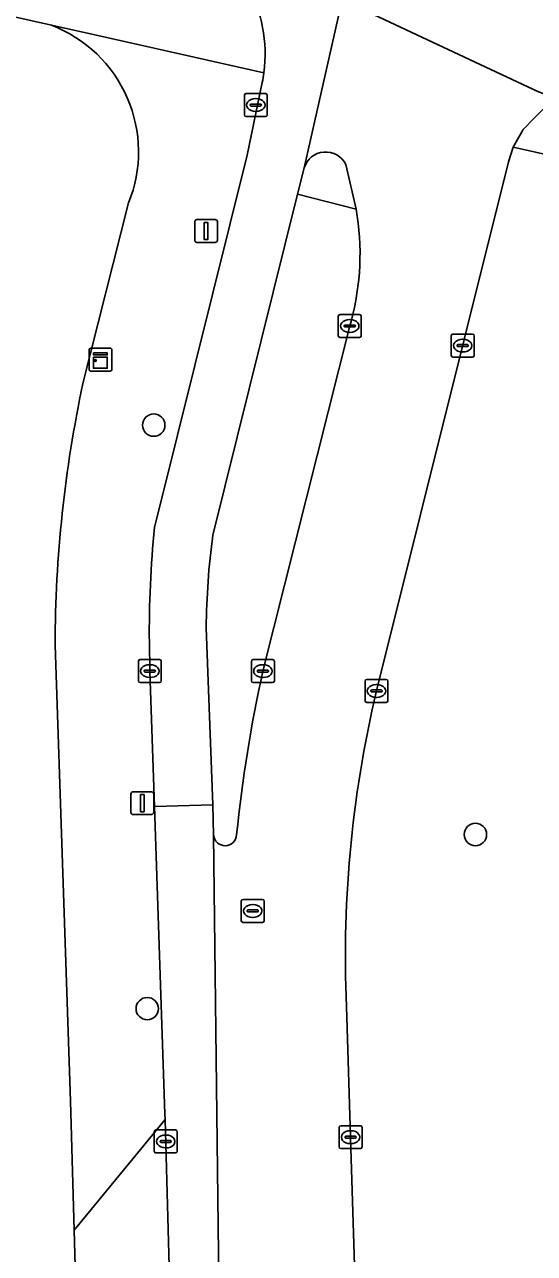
# Model space of a CAD drawing. Extents: x 161771 to 163125, y 382475 to 383179.
# Drawn here: x 163024.7 to 163046.9, y 382657.9 to 382711.5 of the extents above; entities that cross this region are included whole.
import ezdxf

# ---------------------------------------------------------------- set-up
doc = ezdxf.new("R2010")
doc.units = 0
for name, color, linetype in [('IMGEO_Boom', 7, 'Continuous'), ('IMGEO_Fietspad_open', 7, 'Continuous'), ('IMGEO_Groenvoorziening', 7, 'Continuous'), ('IMGEO_Kast', 7, 'Continuous'), ('IMGEO_Kolk', 7, 'Continuous'), ('IMGEO_Lichtmast', 7, 'Continuous'), ('IMGEO_Rijbaan_lokaal_gesloten', 7, 'Continuous'), ('IMGEO_Rijbaan_lokaal_open', 7, 'Continuous'), ('IMGEO_Rioolput', 7, 'Continuous'), ('IMGEO_Terreindeel_gesloten', 7, 'Continuous'), ('IMGEO_Verkeerseiland_open', 7, 'Continuous'), ('IMGEO_Voetpad_open', 7, 'Continuous')]:
    doc.layers.add(name, color=color, linetype=linetype)

msp = doc.modelspace()

# ---------------------------------------------------------------- linework, layer by layer
at = {"layer": 'IMGEO_Boom'}
for centre in [(163030.287, 382694.057), (163044.322, 382676.212), (163030.006, 382668.618)]:
    msp.add_circle(centre, 0.489, dxfattribs=at)
at = {"layer": 'IMGEO_Fietspad_open'}
for points in [[(163036.555, 382704.123), (163036.855, 382705.269), (163038.515, 382712.603), (163032.889, 382715.249), (163031.533, 382715.814)], [(163035.02, 382708.992), (163034.36, 382705.828), (163030.572, 382690.576), (163030.325, 382689.605)], [(163032.868, 382689.255), (163036.555, 382704.123)], [(163030.096, 382684.578), (163030.118, 382683.333), (163030.32, 382677.434), (163032.86, 382677.508), (163032.579, 382685.216)]]:
    msp.add_lwpolyline(points, dxfattribs=at)
for centre, radius, start, end in [((163029.046, 382710.241), 6.103, 352.2224, 65.9552), ((163028.704, 382710.3), 6.45, 348.3017, 352.1154), ((163076.279, 382684.993), 46.185, 174.2688, 180.5147), ((163063.83, 382685.01), 31.251, 172.1927, 179.6219)]:
    msp.add_arc(centre, radius, start, end, dxfattribs=at)
at = {"layer": 'IMGEO_Groenvoorziening'}
for points in [[(163076.43, 382698.753), (163076.555, 382699.323), (163045.966, 382706.166), (163045.772, 382705.533), (163040.007, 382682.467)], [(163038.717, 382668.25), (163038.876, 382663.016), (163040.101, 382623.879), (163040.56, 382608.596), (163040.933, 382595.89), (163041.359, 382581.384), (163041.338, 382579.434), (163041.498, 382573.499), (163041.691, 382566.37)]]:
    msp.add_lwpolyline(points, dxfattribs=at)
msp.add_arc((163088.946, 382670.859), 50.297, 166.6569, 182.9739, dxfattribs=at)
at = {"layer": 'IMGEO_Kast'}
for p, q in [((163027.464, 382696.485), (163027.464, 382697.326)), ((163027.464, 382697.326), (163027.464, 382696.485)), ((163027.539, 382697.41), (163028.38, 382697.41)), ((163028.38, 382697.41), (163027.539, 382697.41)), ((163028.464, 382697.335), (163028.464, 382696.494)), ((163028.464, 382696.494), (163028.464, 382697.335)), ((163028.389, 382696.41), (163027.548, 382696.41)), ((163027.548, 382696.41), (163028.389, 382696.41))]:
    msp.add_line(p, q, dxfattribs=at)
for points in [[(163027.659, 382697.2), (163028.259, 382697.2), (163028.259, 382697.115), (163027.659, 382697.115), (163027.659, 382697.2)], [(163027.659, 382697.025), (163028.259, 382697.025), (163028.259, 382696.536), (163027.659, 382696.536), (163027.659, 382697.025)]]:
    msp.add_lwpolyline(points, dxfattribs=at)
msp.add_circle((163027.743, 382696.874), 0.0377, dxfattribs=at)
for centre, start, end in [((163027.542, 382697.332), 92.4484, 184.2845), ((163027.542, 382697.332), 92.4484, 184.2845), ((163028.386, 382697.332), 2.4484, 94.2845), ((163028.386, 382697.332), 2.4484, 94.2845), ((163027.542, 382696.488), 182.4484, 274.2845), ((163027.542, 382696.488), 182.4484, 274.2845), ((163028.386, 382696.488), 272.4484, 4.2845), ((163028.386, 382696.488), 272.4484, 4.2845)]:
    msp.add_arc(centre, 0.0779, start, end, dxfattribs=at)
at = {"layer": 'IMGEO_Kolk'}
for p, q in [((163034.241, 382707.582), (163034.241, 382708.434)), ((163034.316, 382708.508), (163035.168, 382708.508)), ((163034.729, 382708.288), (163034.754, 382708.288)), ((163035.242, 382708.434), (163035.242, 382707.582)), ((163034.5, 382708.002), (163034.5, 382708.014)), ((163034.938, 382707.965), (163034.54, 382707.965)), ((163034.543, 382708.051), (163034.941, 382708.051)), ((163034.752, 382707.728), (163034.727, 382707.728)), ((163034.984, 382708.014), (163034.984, 382708.002)), ((163035.168, 382707.508), (163034.316, 382707.508)), ((163038.341, 382697.951), (163038.341, 382698.803)), ((163038.416, 382698.877), (163039.268, 382698.877)), ((163038.829, 382698.657), (163038.854, 382698.657)), ((163039.342, 382698.803), (163039.342, 382697.951)), ((163038.6, 382698.371), (163038.6, 382698.383)), ((163039.038, 382698.334), (163038.64, 382698.334)), ((163038.643, 382698.42), (163039.041, 382698.42)), ((163038.852, 382698.097), (163038.827, 382698.097)), ((163039.084, 382698.383), (163039.084, 382698.371)), ((163039.268, 382697.877), (163038.416, 382697.877)), ((163043.269, 382697.097), (163043.269, 382697.949)), ((163043.344, 382698.023), (163044.196, 382698.023)), ((163043.528, 382697.517), (163043.528, 382697.529)), ((163043.571, 382697.566), (163043.969, 382697.566)), ((163043.757, 382697.803), (163043.782, 382697.803)), ((163044.012, 382697.529), (163044.012, 382697.517)), ((163044.27, 382697.949), (163044.27, 382697.097)), ((163044.196, 382697.023), (163043.344, 382697.023)), ((163043.966, 382697.48), (163043.568, 382697.48)), ((163043.78, 382697.243), (163043.755, 382697.243)), ((163029.616, 382682.907), (163029.616, 382683.759)), ((163029.691, 382683.833), (163030.543, 382683.833)), ((163030.104, 382683.613), (163030.129, 382683.613)), ((163030.617, 382683.759), (163030.617, 382682.907)), ((163034.549, 382682.906), (163034.549, 382683.758)), ((163034.624, 382683.832), (163035.476, 382683.832)), ((163035.037, 382683.612), (163035.062, 382683.612)), ((163035.55, 382683.758), (163035.55, 382682.906)), ((163029.875, 382683.327), (163029.875, 382683.339)), ((163030.313, 382683.29), (163029.915, 382683.29)), ((163029.918, 382683.376), (163030.316, 382683.376)), ((163030.359, 382683.339), (163030.359, 382683.327)), ((163034.808, 382683.326), (163034.808, 382683.338)), ((163035.246, 382683.289), (163034.848, 382683.289)), ((163034.851, 382683.375), (163035.249, 382683.375)), ((163035.292, 382683.338), (163035.292, 382683.326)), ((163030.543, 382682.833), (163029.691, 382682.833)), ((163030.127, 382683.053), (163030.102, 382683.053)), ((163035.476, 382682.832), (163034.624, 382682.832)), ((163035.06, 382683.052), (163035.035, 382683.052)), ((163039.507, 382682.041), (163039.507, 382682.893)), ((163039.582, 382682.967), (163040.434, 382682.967)), ((163039.995, 382682.747), (163040.02, 382682.747)), ((163040.508, 382682.893), (163040.508, 382682.041)), ((163039.766, 382682.461), (163039.766, 382682.473)), ((163040.204, 382682.424), (163039.806, 382682.424)), ((163039.809, 382682.51), (163040.207, 382682.51)), ((163040.018, 382682.187), (163039.993, 382682.187)), ((163040.25, 382682.473), (163040.25, 382682.461)), ((163040.434, 382681.967), (163039.582, 382681.967)), ((163030.311, 382662.403), (163030.311, 382663.255)), ((163030.386, 382663.329), (163031.238, 382663.329)), ((163031.312, 382663.255), (163031.312, 382662.403)), ((163038.376, 382662.59), (163038.376, 382663.442)), ((163038.451, 382663.516), (163039.303, 382663.516)), ((163038.864, 382663.296), (163038.889, 382663.296)), ((163039.377, 382663.442), (163039.377, 382662.59)), ((163030.57, 382662.823), (163030.57, 382662.835)), ((163031.008, 382662.786), (163030.61, 382662.786)), ((163030.613, 382662.872), (163031.011, 382662.872)), ((163030.799, 382663.109), (163030.824, 382663.109)), ((163031.054, 382662.835), (163031.054, 382662.823)), ((163038.635, 382663.01), (163038.635, 382663.022)), ((163039.073, 382662.973), (163038.675, 382662.973)), ((163038.678, 382663.059), (163039.076, 382663.059)), ((163038.887, 382662.736), (163038.862, 382662.736)), ((163039.119, 382663.022), (163039.119, 382663.01)), ((163031.238, 382662.329), (163030.386, 382662.329)), ((163030.822, 382662.549), (163030.797, 382662.549)), ((163039.303, 382662.516), (163038.451, 382662.516))]:
    msp.add_line(p, q, dxfattribs=at)
for points in [[(163034.241, 382707.582), (163034.241, 382708.434)], [(163034.316, 382708.508), (163035.168, 382708.508)], [(163035.242, 382708.434), (163035.242, 382707.582)], [(163035.168, 382707.508), (163034.316, 382707.508)], [(163038.341, 382697.951), (163038.341, 382698.803)], [(163038.416, 382698.877), (163039.268, 382698.877)], [(163039.342, 382698.803), (163039.342, 382697.951)], [(163039.268, 382697.877), (163038.416, 382697.877)], [(163043.269, 382697.097), (163043.269, 382697.949)], [(163043.344, 382698.023), (163044.196, 382698.023)], [(163044.27, 382697.949), (163044.27, 382697.097)], [(163044.196, 382697.023), (163043.344, 382697.023)], [(163029.616, 382682.907), (163029.616, 382683.759)], [(163029.691, 382683.833), (163030.543, 382683.833)], [(163030.617, 382683.759), (163030.617, 382682.907)], [(163034.549, 382682.906), (163034.549, 382683.758)], [(163034.624, 382683.832), (163035.476, 382683.832)], [(163035.55, 382683.758), (163035.55, 382682.906)], [(163030.543, 382682.833), (163029.691, 382682.833)], [(163035.476, 382682.832), (163034.624, 382682.832)], [(163039.507, 382682.041), (163039.507, 382682.893)], [(163039.582, 382682.967), (163040.434, 382682.967)], [(163040.508, 382682.893), (163040.508, 382682.041)], [(163040.434, 382681.967), (163039.582, 382681.967)], [(163030.311, 382662.403), (163030.311, 382663.255)], [(163030.386, 382663.329), (163031.238, 382663.329)], [(163031.312, 382663.255), (163031.312, 382662.403)], [(163038.376, 382662.59), (163038.376, 382663.442)], [(163038.451, 382663.516), (163039.303, 382663.516)], [(163039.377, 382663.442), (163039.377, 382662.59)], [(163031.238, 382662.329), (163030.386, 382662.329)], [(163039.303, 382662.516), (163038.451, 382662.516)]]:
    msp.add_lwpolyline(points, dxfattribs=at)
for centre, radius, start, end in [((163034.318, 382708.432), 0.0765, 91.552, 178.448), ((163034.318, 382708.432), 0.0765, 91.552, 178.448), ((163035.166, 382708.432), 0.0765, 1.552, 88.448), ((163035.166, 382708.432), 0.0765, 1.552, 88.448), ((163034.54, 382708.011), 0.0403, 85.8775, 175.7526), ((163034.537, 382708.001), 0.0366, 178.938, 274.7102), ((163034.941, 382708.008), 0.043, 264.8664, 352.4533), ((163034.945, 382708.013), 0.0386, 1.7309, 96.639), ((163034.318, 382707.584), 0.0765, 181.552, 268.448), ((163034.318, 382707.584), 0.0765, 181.552, 268.448), ((163035.166, 382707.584), 0.0765, 271.552, 358.448), ((163035.166, 382707.584), 0.0765, 271.552, 358.448), ((163038.418, 382698.801), 0.0765, 91.552, 178.448), ((163038.418, 382698.801), 0.0765, 91.552, 178.448), ((163039.266, 382698.801), 0.0765, 1.552, 88.448), ((163039.266, 382698.801), 0.0765, 1.552, 88.448), ((163038.64, 382698.38), 0.0403, 85.8775, 175.7526), ((163038.637, 382698.37), 0.0366, 178.938, 274.7102), ((163039.041, 382698.377), 0.043, 264.8664, 352.4533), ((163039.045, 382698.382), 0.0386, 1.7309, 96.639), ((163038.418, 382697.953), 0.0765, 181.552, 268.448), ((163038.418, 382697.953), 0.0765, 181.552, 268.448), ((163039.266, 382697.953), 0.0765, 271.552, 358.448), ((163039.266, 382697.953), 0.0765, 271.552, 358.448), ((163043.346, 382697.947), 0.0765, 91.552, 178.448), ((163043.346, 382697.947), 0.0765, 91.552, 178.448), ((163043.568, 382697.526), 0.0403, 85.8775, 175.7526), ((163043.973, 382697.528), 0.0386, 1.7309, 96.639), ((163044.194, 382697.947), 0.0765, 1.552, 88.448), ((163044.194, 382697.947), 0.0765, 1.552, 88.448), ((163043.346, 382697.099), 0.0765, 181.552, 268.448), ((163043.346, 382697.099), 0.0765, 181.552, 268.448), ((163043.565, 382697.516), 0.0366, 178.938, 274.7102), ((163043.969, 382697.523), 0.043, 264.8664, 352.4533), ((163044.194, 382697.099), 0.0765, 271.552, 358.448), ((163044.194, 382697.099), 0.0765, 271.552, 358.448), ((163029.693, 382683.757), 0.0765, 91.552, 178.448), ((163029.693, 382683.757), 0.0765, 91.552, 178.448), ((163030.541, 382683.757), 0.0765, 1.552, 88.448), ((163030.541, 382683.757), 0.0765, 1.552, 88.448), ((163034.626, 382683.756), 0.0765, 91.552, 178.448), ((163034.626, 382683.756), 0.0765, 91.552, 178.448), ((163035.474, 382683.756), 0.0765, 1.552, 88.448), ((163035.474, 382683.756), 0.0765, 1.552, 88.448), ((163029.915, 382683.336), 0.0403, 85.8775, 175.7526), ((163029.912, 382683.326), 0.0366, 178.938, 274.7102), ((163030.316, 382683.333), 0.043, 264.8664, 352.4533), ((163030.32, 382683.338), 0.0386, 1.7309, 96.639), ((163034.848, 382683.335), 0.0403, 85.8775, 175.7526), ((163034.845, 382683.325), 0.0366, 178.938, 274.7102), ((163035.249, 382683.332), 0.043, 264.8664, 352.4533), ((163035.253, 382683.337), 0.0386, 1.7309, 96.639), ((163029.693, 382682.909), 0.0765, 181.552, 268.448), ((163029.693, 382682.909), 0.0765, 181.552, 268.448), ((163030.541, 382682.909), 0.0765, 271.552, 358.448), ((163030.541, 382682.909), 0.0765, 271.552, 358.448), ((163034.626, 382682.908), 0.0765, 181.552, 268.448), ((163034.626, 382682.908), 0.0765, 181.552, 268.448), ((163035.474, 382682.908), 0.0765, 271.552, 358.448), ((163035.474, 382682.908), 0.0765, 271.552, 358.448), ((163039.584, 382682.891), 0.0765, 91.552, 178.448), ((163039.584, 382682.891), 0.0765, 91.552, 178.448), ((163040.432, 382682.891), 0.0765, 1.552, 88.448), ((163040.432, 382682.891), 0.0765, 1.552, 88.448), ((163039.584, 382682.043), 0.0765, 181.552, 268.448), ((163039.584, 382682.043), 0.0765, 181.552, 268.448), ((163039.806, 382682.47), 0.0403, 85.8775, 175.7526), ((163039.803, 382682.46), 0.0366, 178.938, 274.7102), ((163040.207, 382682.467), 0.043, 264.8664, 352.4533), ((163040.211, 382682.472), 0.0386, 1.7309, 96.639), ((163040.432, 382682.043), 0.0765, 271.552, 358.448), ((163040.432, 382682.043), 0.0765, 271.552, 358.448), ((163030.388, 382663.253), 0.0765, 91.552, 178.448), ((163030.388, 382663.253), 0.0765, 91.552, 178.448), ((163031.236, 382663.253), 0.0765, 1.552, 88.448), ((163031.236, 382663.253), 0.0765, 1.552, 88.448), ((163038.453, 382663.44), 0.0765, 91.552, 178.448), ((163038.453, 382663.44), 0.0765, 91.552, 178.448), ((163039.301, 382663.44), 0.0765, 1.552, 88.448), ((163039.301, 382663.44), 0.0765, 1.552, 88.448), ((163030.61, 382662.832), 0.0403, 85.8775, 175.7526), ((163030.607, 382662.822), 0.0366, 178.938, 274.7102), ((163031.011, 382662.829), 0.043, 264.8664, 352.4533), ((163031.015, 382662.834), 0.0386, 1.7309, 96.639), ((163038.675, 382663.019), 0.0403, 85.8775, 175.7526), ((163038.672, 382663.009), 0.0366, 178.938, 274.7102), ((163039.076, 382663.016), 0.043, 264.8664, 352.4533), ((163039.08, 382663.021), 0.0386, 1.7309, 96.639), ((163030.388, 382662.405), 0.0765, 181.552, 268.448), ((163030.388, 382662.405), 0.0765, 181.552, 268.448), ((163031.236, 382662.405), 0.0765, 271.552, 358.448), ((163031.236, 382662.405), 0.0765, 271.552, 358.448), ((163038.453, 382662.592), 0.0765, 181.552, 268.448), ((163038.453, 382662.592), 0.0765, 181.552, 268.448), ((163039.301, 382662.592), 0.0765, 271.552, 358.448), ((163039.301, 382662.592), 0.0765, 271.552, 358.448)]:
    msp.add_arc(centre, radius, start, end, dxfattribs=at)
for centre, major_axis, ratio, start_param, end_param in [((163034.728, 382708.008), (-0.387, 0.002), 0.722429, 4.712389, 7.853982), ((163034.753, 382708.008), (-0.39, 0.002), 0.717154, 1.570796, 4.712389), ((163038.828, 382698.377), (-0.387, 0.002), 0.722429, 4.712389, 7.853982), ((163038.853, 382698.377), (-0.39, 0.002), 0.717154, 1.570796, 4.712389), ((163043.756, 382697.523), (-0.387, 0.002), 0.722429, 4.712389, 7.853982), ((163043.781, 382697.523), (-0.39, 0.002), 0.717154, 1.570796, 4.712389), ((163030.103, 382683.333), (-0.387, 0.002), 0.722429, 4.712389, 7.853982), ((163030.128, 382683.333), (-0.39, 0.002), 0.717154, 1.570796, 4.712389), ((163035.036, 382683.332), (-0.387, 0.002), 0.722429, 4.712389, 7.853982), ((163035.061, 382683.332), (-0.39, 0.002), 0.717154, 1.570796, 4.712389), ((163039.994, 382682.467), (-0.387, 0.002), 0.722429, 4.712389, 7.853982), ((163040.019, 382682.467), (-0.39, 0.002), 0.717154, 1.570796, 4.712389), ((163038.863, 382663.016), (-0.387, 0.002), 0.722429, 4.712389, 7.853982), ((163038.888, 382663.016), (-0.39, 0.002), 0.717154, 1.570796, 4.712389), ((163030.798, 382662.829), (-0.387, 0.002), 0.722429, 4.712389, 7.853982), ((163030.823, 382662.829), (-0.39, 0.002), 0.717154, 1.570796, 4.712389)]:
    msp.add_ellipse(centre, major_axis=major_axis, ratio=ratio, start_param=start_param, end_param=end_param, dxfattribs=at)
at = {"layer": 'IMGEO_Lichtmast'}
for p, q in [((163032.075, 382702.118), (163032.075, 382702.918)), ((163032.075, 382702.918), (163032.075, 382702.118)), ((163032.175, 382703.018), (163032.965, 382703.018)), ((163032.965, 382703.018), (163032.175, 382703.018)), ((163033.065, 382702.918), (163033.065, 382702.118)), ((163033.065, 382702.118), (163033.065, 382702.918)), ((163032.965, 382702.018), (163032.175, 382702.018)), ((163032.175, 382702.018), (163032.965, 382702.018)), ((163029.295, 382677.175), (163029.295, 382677.975)), ((163029.295, 382677.975), (163029.295, 382677.175)), ((163029.395, 382678.075), (163030.185, 382678.075)), ((163030.185, 382678.075), (163029.395, 382678.075)), ((163030.285, 382677.975), (163030.285, 382677.175)), ((163030.285, 382677.175), (163030.285, 382677.975)), ((163030.185, 382677.075), (163029.395, 382677.075)), ((163029.395, 382677.075), (163030.185, 382677.075))]:
    msp.add_line(p, q, dxfattribs=at)
for points in [[(163032.495, 382702.893), (163032.645, 382702.893), (163032.645, 382702.143), (163032.495, 382702.143), (163032.495, 382702.893)], [(163029.715, 382677.95), (163029.865, 382677.95), (163029.865, 382677.2), (163029.715, 382677.2), (163029.715, 382677.95)]]:
    msp.add_lwpolyline(points, dxfattribs=at)
for centre, start, end in [((163032.175, 382702.918), 90, 180), ((163032.175, 382702.918), 90, 180), ((163032.965, 382702.918), 0, 90), ((163032.965, 382702.918), 360, 90), ((163032.175, 382702.118), 180, 270), ((163032.175, 382702.118), 180, 270), ((163032.965, 382702.118), 270, 0), ((163032.965, 382702.118), 270, 0), ((163029.395, 382677.975), 90, 180), ((163029.395, 382677.975), 90, 180), ((163030.185, 382677.975), 0, 90), ((163030.185, 382677.975), 360, 90), ((163029.395, 382677.175), 180, 270), ((163029.395, 382677.175), 180, 270), ((163030.185, 382677.175), 270, 0), ((163030.185, 382677.175), 270, 0)]:
    msp.add_arc(centre, 0.1, start, end, dxfattribs=at)
at = {"layer": 'IMGEO_Rijbaan_lokaal_gesloten'}
msp.add_lwpolyline([(163031.533, 382715.814), (163032.889, 382715.249), (163038.515, 382712.603), (163047.071, 382708.58), (163047.823, 382708.318)], dxfattribs=at)
msp.add_lwpolyline([(163035.052, 382573.208), (163033.851, 382608.481), (163033.581, 382619.013), (163032.9, 382676.179), (163032.86, 382677.508), (163030.32, 382677.434), (163030.775, 382664.028), (163030.782, 382663.79), (163031.229, 382647.802), (163031.243, 382647.407), (163031.768, 382632.708), (163032.332, 382614.227), (163032.632, 382604.381), (163033.135, 382588.387), (163033.489, 382576.917), (163033.415, 382573.537), (163033.43, 382573.135)], close=True, dxfattribs=at)
at = {"layer": 'IMGEO_Rijbaan_lokaal_open'}
for points in [[(163040.007, 382682.467), (163045.772, 382705.533), (163045.966, 382706.166), (163046.402, 382706.943), (163046.898, 382707.444), (163047.452, 382708.004), (163047.553, 382708.078), (163047.635, 382708.121), (163047.712, 382708.154), (163047.815, 382708.185), (163047.903, 382708.202), (163048.003, 382708.211), (163048.076, 382708.213), (163048.149, 382708.204), (163048.146, 382708.205), (163047.823, 382708.318), (163047.071, 382708.58), (163038.515, 382712.603), (163036.855, 382705.269)], [(163038.665, 382705.415), (163039.119, 382703.468)], [(163038.901, 382698.58), (163038.843, 382698.377), (163035.051, 382683.331)], [(163032.9, 382676.179), (163033.581, 382619.013), (163033.851, 382608.481), (163035.052, 382573.208), (163041.498, 382573.499), (163041.338, 382579.434), (163041.359, 382581.384), (163040.933, 382595.89), (163040.56, 382608.596), (163040.101, 382623.879), (163038.876, 382663.016)], [(163038.876, 382663.016), (163038.717, 382668.25)]]:
    msp.add_lwpolyline(points, dxfattribs=at)
for centre, radius, start, end in [((163037.788, 382704.99), 0.974, 25.8687, 163.3547), ((163028, 382701.515), 11.289, 344.9306, 9.9621), ((163095.823, 382669.917), 62.235, 167.55242, 174.20625), ((163088.946, 382670.859), 50.297, 166.6569, 182.9739), ((163033.402, 382676.226), 0.504, 185.3905, 356.8873)]:
    msp.add_arc(centre, radius, start, end, dxfattribs=at)
at = {"layer": 'IMGEO_Rioolput'}
for p, q in [((163034.108, 382672.451), (163034.108, 382673.303)), ((163034.183, 382673.377), (163035.035, 382673.377)), ((163034.367, 382672.871), (163034.367, 382672.883)), ((163034.41, 382672.92), (163034.808, 382672.92)), ((163034.596, 382673.157), (163034.621, 382673.157)), ((163034.851, 382672.883), (163034.851, 382672.871)), ((163035.109, 382673.303), (163035.109, 382672.451)), ((163035.035, 382672.377), (163034.183, 382672.377)), ((163034.805, 382672.834), (163034.407, 382672.834)), ((163034.619, 382672.597), (163034.594, 382672.597))]:
    msp.add_line(p, q, dxfattribs=at)
for points in [[(163034.108, 382672.451), (163034.108, 382673.303)], [(163034.183, 382673.377), (163035.035, 382673.377)], [(163035.109, 382673.303), (163035.109, 382672.451)], [(163035.035, 382672.377), (163034.183, 382672.377)]]:
    msp.add_lwpolyline(points, dxfattribs=at)
for centre, radius, start, end in [((163034.185, 382673.301), 0.0765, 91.552, 178.448), ((163034.185, 382673.301), 0.0765, 91.552, 178.448), ((163034.407, 382672.88), 0.0403, 85.8775, 175.7526), ((163034.812, 382672.882), 0.0386, 1.7309, 96.639), ((163035.033, 382673.301), 0.0765, 1.552, 88.448), ((163035.033, 382673.301), 0.0765, 1.552, 88.448), ((163034.185, 382672.453), 0.0765, 181.552, 268.448), ((163034.185, 382672.453), 0.0765, 181.552, 268.448), ((163034.404, 382672.87), 0.0366, 178.938, 274.7102), ((163034.808, 382672.877), 0.043, 264.8664, 352.4533), ((163035.033, 382672.453), 0.0765, 271.552, 358.448), ((163035.033, 382672.453), 0.0765, 271.552, 358.448)]:
    msp.add_arc(centre, radius, start, end, dxfattribs=at)
for centre, major_axis, ratio, start_param, end_param in [((163034.595, 382672.877), (-0.387, 0.002), 0.722429, 4.712389, 7.853982), ((163034.62, 382672.877), (-0.39, 0.002), 0.717154, 1.570796, 4.712389)]:
    msp.add_ellipse(centre, major_axis=major_axis, ratio=ratio, start_param=start_param, end_param=end_param, dxfattribs=at)
at = {"layer": 'IMGEO_Terreindeel_gesloten'}
for points in [[(163025.825, 382711.488), (162987.206, 382720.157), (162987.187, 382720.017), (162981.244, 382721.271), (162981.277, 382721.49), (162975.014, 382722.873), (162926.307, 382733.809), (162924.865, 382727.843), (162920.084, 382707.098), (162912.865, 382675.773), (162905.903, 382645.564), (162904.83, 382640.906), (162895.896, 382642.97), (162840.665, 382655.728), (162840.41, 382654.596), (162867.922, 382648.242), (162898.907, 382641.09), (162902.203, 382640.3), (162893.416, 382602.291)], [(163027.201, 382695.875), (163029.191, 382703.739)], [(163026.931, 382578.947), (163029.324, 382578.387), (163028.919, 382588.862), (163028.35, 382604.258), (163028.075, 382614.105), (163027.026, 382651.618), (163026.821, 382658.958), (163026.651, 382664.58), (163025.988, 382684.469)]]:
    msp.add_lwpolyline(points, dxfattribs=at)
for centre, radius, start, end in [((163023.704, 382705.961), 5.92, 337.9527, 69.0055), ((163080.739, 382684.414), 54.751, 167.9168, 179.9423)]:
    msp.add_arc(centre, radius, start, end, dxfattribs=at)
at = {"layer": 'IMGEO_Verkeerseiland_open'}
for points in [[(163036.855, 382705.269), (163036.555, 382704.123), (163039.119, 382703.468), (163038.665, 382705.415)], [(163039.119, 382703.468), (163036.555, 382704.123), (163032.868, 382689.255)], [(163035.051, 382683.331), (163038.843, 382698.377), (163038.901, 382698.58)], [(163032.579, 382685.216), (163032.86, 382677.508), (163032.9, 382676.179)]]:
    msp.add_lwpolyline(points, dxfattribs=at)
for centre, radius, start, end in [((163037.788, 382704.99), 0.974, 25.8687, 163.3547), ((163028, 382701.515), 11.289, 344.9306, 9.9621), ((163063.83, 382685.01), 31.251, 172.1927, 179.6219), ((163095.823, 382669.917), 62.235, 167.55242, 174.20625), ((163033.402, 382676.226), 0.504, 185.3905, 356.8873)]:
    msp.add_arc(centre, radius, start, end, dxfattribs=at)
at = {"layer": 'IMGEO_Voetpad_open'}
for points in [[(162794.244, 382763.661), (162832.636, 382755.053), (162835.425, 382754.422), (162837.37, 382753.981), (162840.294, 382753.319), (162847.195, 382751.745), (162851.156, 382750.861), (162855.012, 382750), (162856.438, 382749.679), (162856.928, 382749.568), (162861.862, 382748.457), (162861.824, 382748.288), (162926.307, 382733.809), (162975.014, 382722.873), (162981.277, 382721.49), (162981.244, 382721.271), (162987.187, 382720.017), (162987.206, 382720.157), (163025.825, 382711.488), (163027.853, 382711.033), (163035.093, 382709.415)], [(163035.093, 382709.415), (163027.853, 382711.033), (163025.825, 382711.488)], [(163030.572, 382690.576), (163034.36, 382705.828), (163035.02, 382708.992)], [(163047.452, 382708.004), (163046.898, 382707.444), (163046.402, 382706.943), (163045.966, 382706.166), (163076.555, 382699.323)], [(163029.191, 382703.739), (163027.201, 382695.875)], [(163030.325, 382689.605), (163030.572, 382690.576)], [(163025.988, 382684.469), (163026.651, 382664.58), (163026.821, 382658.958), (163030.782, 382663.79), (163030.775, 382664.028), (163030.32, 382677.434), (163030.118, 382683.333), (163030.096, 382684.578)]]:
    msp.add_lwpolyline(points, dxfattribs=at)
msp.add_lwpolyline([(163030.782, 382663.79), (163026.821, 382658.958), (163027.026, 382651.618), (163031.243, 382647.407), (163031.229, 382647.802)], close=True, dxfattribs=at)
for centre, radius, start, end in [((163029.046, 382710.241), 6.103, 352.2224, 65.9552), ((163023.704, 382705.961), 5.92, 337.9527, 69.0055), ((163028.704, 382710.3), 6.45, 348.3017, 352.1154), ((163080.739, 382684.414), 54.751, 167.9168, 179.9423), ((163076.279, 382684.993), 46.185, 174.2688, 180.5147)]:
    msp.add_arc(centre, radius, start, end, dxfattribs=at)

doc.saveas('drawing.dxf')
